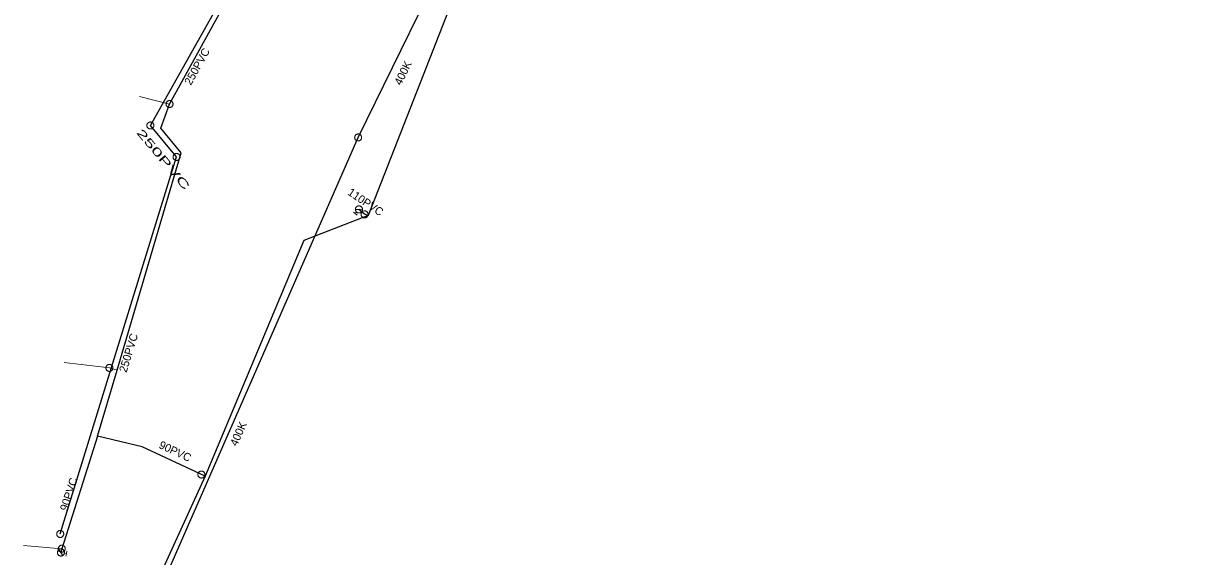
# Model space of a CAD drawing. Extents: x -741806 to -738704, y -1059275 to -1055387.
# Drawn here: x -740635.8 to -740489.9, y -1058050 to -1057983.4 of the extents above; entities that cross this region are included whole.
import ezdxf

# ---------------------------------------------------------------- set-up
doc = ezdxf.new("R2010")
doc.units = 0
doc.header["$LTSCALE"] = 0.4
for name, color, linetype, lineweight in [('2', 7, 'Continuous', 25), ('21', 7, 'Continuous', 13), ('3', 7, 'Continuous', 13), ('50', 7, 'Continuous', 13), ('51', 7, 'Continuous', 13), ('52', 7, 'Continuous', 25)]:
    doc.layers.add(name, color=color, linetype=linetype, lineweight=lineweight)
doc.layers.add('5', color=7, linetype='Continuous')
doc.layers.add('53', color=7, linetype='Continuous')

msp = doc.modelspace()

# ---------------------------------------------------------------- linework, layer by layer
at = {"layer": '2'}
msp.add_line((-740593.93, -1057997.629), (-740585.01, -1057979.409), dxfattribs=at)
for points in [[(-740619.899, -1057996.129), (-740610.3, -1057979.06), (-740609.006, -1057979.487)], [(-740631.17, -1058047.169), (-740616.629, -1058000.06), (-740619.899, -1057996.129)], [(-740592.5, -1058086.389), (-740625.71, -1058070.179), (-740593.93, -1057997.629)]]:
    msp.add_lwpolyline(points, dxfattribs=at)
at = {"layer": '21'}
for p, q in [((-740617.51, -1057993.45), (-740621.28, -1057992.49)), ((-740630.98, -1058049.02), (-740635.78, -1058048.61))]:
    msp.add_line(p, q, dxfattribs=at)
msp.add_lwpolyline([(-740624.07, -1058026.72), (-740625.02, -1058026.429), (-740630.68, -1058025.74)], dxfattribs=at)
at = {"layer": '3'}
for points in [[(-740620.178, -1057995.791), (-740620.211, -1057995.823), (-740620.241, -1057995.857), (-740620.268, -1057995.895), (-740620.29, -1057995.934), (-740620.308, -1057995.976), (-740620.322, -1057996.02), (-740620.33, -1057996.065), (-740620.335, -1057996.111), (-740620.334, -1057996.156), (-740620.329, -1057996.202), (-740620.319, -1057996.247), (-740620.304, -1057996.29), (-740620.285, -1057996.331), (-740620.262, -1057996.371), (-740620.234, -1057996.408), (-740620.203, -1057996.442), (-740620.168, -1057996.471), (-740620.132, -1057996.498), (-740620.091, -1057996.52), (-740620.049, -1057996.538), (-740620.005, -1057996.552), (-740619.961, -1057996.561), (-740619.915, -1057996.565), (-740619.869, -1057996.565), (-740619.823, -1057996.559), (-740619.779, -1057996.548), (-740619.736, -1057996.534), (-740619.694, -1057996.515), (-740619.654, -1057996.491), (-740619.618, -1057996.463), (-740619.585, -1057996.433), (-740619.554, -1057996.399), (-740619.527, -1057996.361), (-740619.505, -1057996.32), (-740619.487, -1057996.279), (-740619.473, -1057996.235), (-740619.465, -1057996.191), (-740619.461, -1057996.144), (-740619.462, -1057996.099), (-740619.467, -1057996.054), (-740619.477, -1057996.009), (-740619.491, -1057995.965), (-740619.51, -1057995.924), (-740619.534, -1057995.885), (-740619.561, -1057995.848), (-740619.592, -1057995.814), (-740619.627, -1057995.784), (-740619.664, -1057995.758), (-740619.704, -1057995.736), (-740619.747, -1057995.717), (-740619.79, -1057995.704), (-740619.835, -1057995.694), (-740619.881, -1057995.691), (-740619.926, -1057995.691), (-740619.972, -1057995.697), (-740620.017, -1057995.707), (-740620.06, -1057995.721), (-740620.102, -1057995.741), (-740620.141, -1057995.764), (-740620.177, -1057995.791)], [(-740593.75, -1057997.229), (-740593.792, -1057997.213), (-740593.836, -1057997.201), (-740593.882, -1057997.194), (-740593.927, -1057997.191), (-740593.973, -1057997.194), (-740594.019, -1057997.201), (-740594.063, -1057997.213), (-740594.106, -1057997.228), (-740594.146, -1057997.25), (-740594.184, -1057997.274), (-740594.22, -1057997.303), (-740594.253, -1057997.335), (-740594.281, -1057997.371), (-740594.307, -1057997.409), (-740594.328, -1057997.45), (-740594.345, -1057997.493), (-740594.356, -1057997.537), (-740594.364, -1057997.582), (-740594.366, -1057997.628), (-740594.364, -1057997.674), (-740594.356, -1057997.719), (-740594.345, -1057997.762), (-740594.328, -1057997.806), (-740594.308, -1057997.847), (-740594.283, -1057997.885), (-740594.254, -1057997.92), (-740594.222, -1057997.953), (-740594.186, -1057997.982), (-740594.148, -1057998.007), (-740594.107, -1057998.028), (-740594.065, -1057998.044), (-740594.021, -1057998.056), (-740593.975, -1057998.064), (-740593.929, -1057998.066), (-740593.884, -1057998.064), (-740593.838, -1057998.057), (-740593.795, -1057998.045), (-740593.751, -1057998.029), (-740593.711, -1057998.008), (-740593.673, -1057997.984), (-740593.637, -1057997.955), (-740593.604, -1057997.923), (-740593.575, -1057997.887), (-740593.55, -1057997.849), (-740593.529, -1057997.808), (-740593.512, -1057997.765), (-740593.5, -1057997.721), (-740593.493, -1057997.676), (-740593.491, -1057997.63), (-740593.494, -1057997.584), (-740593.501, -1057997.539), (-740593.512, -1057997.495), (-740593.529, -1057997.452), (-740593.549, -1057997.411), (-740593.574, -1057997.372), (-740593.603, -1057997.337), (-740593.635, -1057997.305), (-740593.671, -1057997.275), (-740593.709, -1057997.251), (-740593.749, -1057997.229)], [(-740616.499, -1057999.641), (-740616.543, -1057999.631), (-740616.588, -1057999.624), (-740616.634, -1057999.622), (-740616.679, -1057999.625), (-740616.725, -1057999.633), (-740616.769, -1057999.646), (-740616.811, -1057999.663), (-740616.852, -1057999.684), (-740616.89, -1057999.71), (-740616.925, -1057999.739), (-740616.957, -1057999.772), (-740616.986, -1057999.808), (-740617.009, -1057999.847), (-740617.03, -1057999.887), (-740617.046, -1057999.931), (-740617.057, -1057999.975), (-740617.063, -1058000.021), (-740617.065, -1058000.066), (-740617.062, -1058000.112), (-740617.054, -1058000.157), (-740617.041, -1058000.201), (-740617.025, -1058000.243), (-740617.003, -1058000.284), (-740616.978, -1058000.322), (-740616.948, -1058000.358), (-740616.915, -1058000.389), (-740616.88, -1058000.417), (-740616.84, -1058000.442), (-740616.799, -1058000.462), (-740616.756, -1058000.478), (-740616.712, -1058000.489), (-740616.667, -1058000.495), (-740616.621, -1058000.497), (-740616.575, -1058000.494), (-740616.531, -1058000.486), (-740616.486, -1058000.474), (-740616.444, -1058000.457), (-740616.403, -1058000.435), (-740616.366, -1058000.41), (-740616.33, -1058000.381), (-740616.298, -1058000.348), (-740616.269, -1058000.312), (-740616.245, -1058000.273), (-740616.225, -1058000.232), (-740616.21, -1058000.189), (-740616.198, -1058000.144), (-740616.191, -1058000.099), (-740616.19, -1058000.054), (-740616.193, -1058000.008), (-740616.201, -1057999.962), (-740616.214, -1057999.918), (-740616.23, -1057999.876), (-740616.252, -1057999.836), (-740616.277, -1057999.797), (-740616.307, -1057999.762), (-740616.34, -1057999.73), (-740616.375, -1057999.702), (-740616.415, -1057999.678), (-740616.456, -1057999.658), (-740616.498, -1057999.641)], [(-740631.04, -1058046.75), (-740631.084, -1058046.74), (-740631.129, -1058046.733), (-740631.175, -1058046.731), (-740631.22, -1058046.734), (-740631.266, -1058046.742), (-740631.31, -1058046.755), (-740631.352, -1058046.772), (-740631.393, -1058046.793), (-740631.431, -1058046.819), (-740631.466, -1058046.848), (-740631.498, -1058046.881), (-740631.527, -1058046.917), (-740631.55, -1058046.956), (-740631.571, -1058046.996), (-740631.587, -1058047.04), (-740631.598, -1058047.084), (-740631.604, -1058047.13), (-740631.606, -1058047.175), (-740631.603, -1058047.221), (-740631.595, -1058047.266), (-740631.582, -1058047.31), (-740631.566, -1058047.352), (-740631.544, -1058047.393), (-740631.519, -1058047.431), (-740631.489, -1058047.467), (-740631.456, -1058047.498), (-740631.421, -1058047.526), (-740631.381, -1058047.551), (-740631.34, -1058047.571), (-740631.297, -1058047.587), (-740631.253, -1058047.598), (-740631.208, -1058047.604), (-740631.162, -1058047.606), (-740631.116, -1058047.603), (-740631.072, -1058047.595), (-740631.027, -1058047.583), (-740630.985, -1058047.566), (-740630.944, -1058047.544), (-740630.907, -1058047.519), (-740630.871, -1058047.49), (-740630.839, -1058047.457), (-740630.81, -1058047.421), (-740630.786, -1058047.382), (-740630.766, -1058047.341), (-740630.751, -1058047.298), (-740630.739, -1058047.253), (-740630.732, -1058047.208), (-740630.731, -1058047.163), (-740630.734, -1058047.117), (-740630.742, -1058047.071), (-740630.755, -1058047.027), (-740630.771, -1058046.985), (-740630.793, -1058046.945), (-740630.818, -1058046.906), (-740630.848, -1058046.871), (-740630.881, -1058046.839), (-740630.916, -1058046.811), (-740630.956, -1058046.787), (-740630.997, -1058046.767), (-740631.039, -1058046.75)]]:
    msp.add_lwpolyline(points, dxfattribs=at)
at = {"layer": '50'}
for p, q in [((-740594.524, -1058006.946), (-740594.291, -1058007.146)), ((-740594.127, -1058006.956), (-740594.291, -1058007.146)), ((-740594.057, -1058007.347), (-740594.291, -1058007.146)), ((-740593.837, -1058006.616), (-740594.279, -1058006.647)), ((-740593.837, -1058006.616), (-740593.39, -1058006.582)), ((-740631.083, -1058049.489), (-740631.327, -1058049.113)), ((-740631.083, -1058049.489), (-740630.843, -1058049.862)), ((-740630.645, -1058049.581), (-740630.4, -1058049.633)), ((-740630.464, -1058049.933), (-740630.4, -1058049.633)), ((-740630.336, -1058049.332), (-740630.4, -1058049.633))]:
    msp.add_line(p, q, dxfattribs=at)
for points in [[(-740594.171, -1058006.324), (-740594.2, -1058006.363), (-740594.227, -1058006.401), (-740594.247, -1058006.444), (-740594.262, -1058006.488), (-740594.273, -1058006.531), (-740594.28, -1058006.579), (-740594.281, -1058006.625), (-740594.278, -1058006.673), (-740594.271, -1058006.719), (-740594.257, -1058006.763), (-740594.24, -1058006.806), (-740594.22, -1058006.849), (-740594.191, -1058006.886), (-740594.162, -1058006.922), (-740594.129, -1058006.954), (-740594.092, -1058006.982), (-740594.054, -1058007.008), (-740594.011, -1058007.028), (-740593.967, -1058007.044), (-740593.92, -1058007.056), (-740593.875, -1058007.062), (-740593.828, -1058007.064), (-740593.782, -1058007.06), (-740593.737, -1058007.052), (-740593.69, -1058007.04), (-740593.647, -1058007.023), (-740593.607, -1058007.001), (-740593.566, -1058006.975), (-740593.532, -1058006.943), (-740593.498, -1058006.912), (-740593.469, -1058006.874), (-740593.445, -1058006.834), (-740593.425, -1058006.794), (-740593.407, -1058006.749), (-740593.397, -1058006.703), (-740593.39, -1058006.657), (-740593.389, -1058006.611), (-740593.391, -1058006.564), (-740593.4, -1058006.516), (-740593.413, -1058006.473), (-740593.432, -1058006.429), (-740593.454, -1058006.389), (-740593.477, -1058006.35), (-740593.509, -1058006.312), (-740593.542, -1058006.28), (-740593.579, -1058006.252), (-740593.619, -1058006.228), (-740593.661, -1058006.206), (-740593.704, -1058006.191), (-740593.751, -1058006.179), (-740593.796, -1058006.173), (-740593.844, -1058006.171), (-740593.889, -1058006.174), (-740593.935, -1058006.181), (-740593.98, -1058006.196), (-740594.024, -1058006.211), (-740594.066, -1058006.233), (-740594.102, -1058006.261), (-740594.138, -1058006.291)], [(-740631.179, -1058049.922), (-740631.131, -1058049.929), (-740631.085, -1058049.934), (-740631.037, -1058049.931), (-740630.991, -1058049.923), (-740630.948, -1058049.913), (-740630.903, -1058049.895), (-740630.862, -1058049.874), (-740630.821, -1058049.849), (-740630.785, -1058049.821), (-740630.753, -1058049.787), (-740630.723, -1058049.751), (-740630.695, -1058049.713), (-740630.676, -1058049.67), (-740630.658, -1058049.627), (-740630.646, -1058049.583), (-740630.639, -1058049.537), (-740630.635, -1058049.492), (-740630.638, -1058049.444), (-740630.645, -1058049.398), (-740630.657, -1058049.351), (-740630.674, -1058049.309), (-740630.694, -1058049.267), (-740630.72, -1058049.227), (-740630.748, -1058049.192), (-740630.781, -1058049.157), (-740630.817, -1058049.127), (-740630.856, -1058049.102), (-740630.898, -1058049.079), (-740630.942, -1058049.065), (-740630.985, -1058049.049), (-740631.033, -1058049.042), (-740631.08, -1058049.04), (-740631.124, -1058049.042), (-740631.172, -1058049.048), (-740631.217, -1058049.061), (-740631.261, -1058049.076), (-740631.302, -1058049.099), (-740631.342, -1058049.123), (-740631.38, -1058049.153), (-740631.411, -1058049.186), (-740631.442, -1058049.223), (-740631.466, -1058049.262), (-740631.489, -1058049.301), (-740631.507, -1058049.347), (-740631.519, -1058049.392), (-740631.526, -1058049.437), (-740631.528, -1058049.484), (-740631.526, -1058049.531), (-740631.52, -1058049.577), (-740631.507, -1058049.623), (-740631.492, -1058049.665), (-740631.47, -1058049.709), (-740631.446, -1058049.747), (-740631.418, -1058049.783), (-740631.382, -1058049.815), (-740631.348, -1058049.847), (-740631.309, -1058049.873), (-740631.267, -1058049.892), (-740631.224, -1058049.91)]]:
    msp.add_lwpolyline(points, close=True, dxfattribs=at)
at = {"layer": '51'}
for points in [[(-740617.363, -1057993.038), (-740617.406, -1057993.025), (-740617.45, -1057993.016), (-740617.497, -1057993.012), (-740617.542, -1057993.013), (-740617.587, -1057993.02), (-740617.633, -1057993.03), (-740617.675, -1057993.046), (-740617.717, -1057993.065), (-740617.756, -1057993.089), (-740617.792, -1057993.117), (-740617.825, -1057993.148), (-740617.856, -1057993.183), (-740617.882, -1057993.221), (-740617.903, -1057993.261), (-740617.921, -1057993.303), (-740617.934, -1057993.347), (-740617.943, -1057993.392), (-740617.946, -1057993.438), (-740617.945, -1057993.484), (-740617.939, -1057993.529), (-740617.928, -1057993.574), (-740617.913, -1057993.617), (-740617.893, -1057993.658), (-740617.87, -1057993.697), (-740617.841, -1057993.734), (-740617.81, -1057993.767), (-740617.776, -1057993.796), (-740617.737, -1057993.823), (-740617.697, -1057993.844), (-740617.655, -1057993.863), (-740617.611, -1057993.875), (-740617.567, -1057993.883), (-740617.52, -1057993.887), (-740617.475, -1057993.886), (-740617.43, -1057993.88), (-740617.385, -1057993.87), (-740617.342, -1057993.854), (-740617.3, -1057993.835), (-740617.262, -1057993.81), (-740617.225, -1057993.783), (-740617.192, -1057993.751), (-740617.161, -1057993.717), (-740617.136, -1057993.679), (-740617.114, -1057993.639), (-740617.096, -1057993.596), (-740617.083, -1057993.552), (-740617.075, -1057993.507), (-740617.071, -1057993.462), (-740617.073, -1057993.416), (-740617.079, -1057993.37), (-740617.089, -1057993.326), (-740617.104, -1057993.283), (-740617.124, -1057993.242), (-740617.147, -1057993.203), (-740617.176, -1057993.166), (-740617.207, -1057993.132), (-740617.242, -1057993.103), (-740617.28, -1057993.077), (-740617.32, -1057993.055), (-740617.362, -1057993.038)], [(-740593.536, -1058007.071), (-740593.55, -1058007.114), (-740593.56, -1058007.158), (-740593.565, -1058007.204), (-740593.565, -1058007.249), (-740593.561, -1058007.295), (-740593.551, -1058007.341), (-740593.537, -1058007.384), (-740593.519, -1058007.426), (-740593.496, -1058007.465), (-740593.469, -1058007.502), (-740593.439, -1058007.537), (-740593.405, -1058007.568), (-740593.368, -1058007.595), (-740593.329, -1058007.618), (-740593.286, -1058007.636), (-740593.243, -1058007.651), (-740593.198, -1058007.661), (-740593.153, -1058007.666), (-740593.107, -1058007.665), (-740593.061, -1058007.661), (-740593.016, -1058007.651), (-740592.973, -1058007.638), (-740592.931, -1058007.619), (-740592.891, -1058007.597), (-740592.854, -1058007.569), (-740592.819, -1058007.539), (-740592.789, -1058007.505), (-740592.762, -1058007.468), (-740592.739, -1058007.428), (-740592.72, -1058007.387), (-740592.706, -1058007.343), (-740592.696, -1058007.299), (-740592.691, -1058007.253), (-740592.691, -1058007.208), (-740592.696, -1058007.162), (-740592.705, -1058007.117), (-740592.719, -1058007.073), (-740592.737, -1058007.031), (-740592.761, -1058006.992), (-740592.787, -1058006.955), (-740592.818, -1058006.921), (-740592.852, -1058006.889), (-740592.889, -1058006.863), (-740592.928, -1058006.839), (-740592.97, -1058006.821), (-740593.013, -1058006.806), (-740593.058, -1058006.797), (-740593.103, -1058006.791), (-740593.15, -1058006.792), (-740593.195, -1058006.796), (-740593.24, -1058006.806), (-740593.284, -1058006.819), (-740593.325, -1058006.838), (-740593.365, -1058006.86), (-740593.402, -1058006.888), (-740593.437, -1058006.918), (-740593.467, -1058006.952), (-740593.494, -1058006.989), (-740593.517, -1058007.029), (-740593.535, -1058007.07)], [(-740625.437, -1058026.3), (-740625.449, -1058026.344), (-740625.455, -1058026.389), (-740625.457, -1058026.436), (-740625.454, -1058026.481), (-740625.445, -1058026.526), (-740625.433, -1058026.57), (-740625.415, -1058026.612), (-740625.394, -1058026.653), (-740625.368, -1058026.691), (-740625.339, -1058026.726), (-740625.306, -1058026.758), (-740625.27, -1058026.786), (-740625.231, -1058026.811), (-740625.19, -1058026.831), (-740625.147, -1058026.846), (-740625.102, -1058026.857), (-740625.057, -1058026.864), (-740625.012, -1058026.865), (-740624.966, -1058026.862), (-740624.92, -1058026.853), (-740624.877, -1058026.841), (-740624.834, -1058026.824), (-740624.794, -1058026.802), (-740624.756, -1058026.777), (-740624.721, -1058026.747), (-740624.688, -1058026.714), (-740624.661, -1058026.679), (-740624.636, -1058026.639), (-740624.616, -1058026.598), (-740624.6, -1058026.555), (-740624.59, -1058026.511), (-740624.583, -1058026.466), (-740624.582, -1058026.419), (-740624.585, -1058026.375), (-740624.593, -1058026.329), (-740624.605, -1058026.285), (-740624.623, -1058026.243), (-740624.644, -1058026.202), (-740624.67, -1058026.164), (-740624.699, -1058026.129), (-740624.732, -1058026.097), (-740624.768, -1058026.069), (-740624.807, -1058026.045), (-740624.848, -1058026.024), (-740624.891, -1058026.009), (-740624.936, -1058025.998), (-740624.981, -1058025.992), (-740625.027, -1058025.99), (-740625.073, -1058025.993), (-740625.118, -1058026.002), (-740625.162, -1058026.014), (-740625.204, -1058026.031), (-740625.245, -1058026.053), (-740625.283, -1058026.078), (-740625.318, -1058026.108), (-740625.35, -1058026.141), (-740625.378, -1058026.176), (-740625.402, -1058026.216), (-740625.422, -1058026.257), (-740625.437, -1058026.299)], [(-740613.922, -1058039.558), (-740613.939, -1058039.6), (-740613.952, -1058039.644), (-740613.96, -1058039.689), (-740613.964, -1058039.734), (-740613.962, -1058039.78), (-740613.956, -1058039.826), (-740613.945, -1058039.87), (-740613.93, -1058039.914), (-740613.909, -1058039.954), (-740613.885, -1058039.993), (-740613.857, -1058040.03), (-740613.825, -1058040.063), (-740613.791, -1058040.093), (-740613.753, -1058040.118), (-740613.712, -1058040.14), (-740613.67, -1058040.157), (-740613.626, -1058040.17), (-740613.581, -1058040.178), (-740613.535, -1058040.181), (-740613.489, -1058040.179), (-740613.444, -1058040.173), (-740613.399, -1058040.163), (-740613.356, -1058040.146), (-740613.315, -1058040.127), (-740613.276, -1058040.102), (-740613.239, -1058040.074), (-740613.207, -1058040.043), (-740613.177, -1058040.007), (-740613.152, -1058039.97), (-740613.129, -1058039.929), (-740613.113, -1058039.887), (-740613.1, -1058039.844), (-740613.092, -1058039.798), (-740613.089, -1058039.753), (-740613.09, -1058039.707), (-740613.096, -1058039.661), (-740613.108, -1058039.617), (-740613.123, -1058039.573), (-740613.143, -1058039.533), (-740613.167, -1058039.494), (-740613.195, -1058039.458), (-740613.227, -1058039.424), (-740613.262, -1058039.395), (-740613.299, -1058039.369), (-740613.34, -1058039.348), (-740613.383, -1058039.33), (-740613.427, -1058039.318), (-740613.471, -1058039.309), (-740613.517, -1058039.306), (-740613.563, -1058039.308), (-740613.608, -1058039.314), (-740613.653, -1058039.324), (-740613.696, -1058039.341), (-740613.737, -1058039.36), (-740613.776, -1058039.385), (-740613.813, -1058039.413), (-740613.845, -1058039.444), (-740613.875, -1058039.48), (-740613.901, -1058039.518), (-740613.921, -1058039.557)], [(-740631.415, -1058048.982), (-740631.417, -1058049.027), (-740631.414, -1058049.072), (-740631.405, -1058049.118), (-740631.393, -1058049.161), (-740631.376, -1058049.204), (-740631.354, -1058049.245), (-740631.328, -1058049.282), (-740631.299, -1058049.318), (-740631.266, -1058049.349), (-740631.23, -1058049.377), (-740631.191, -1058049.401), (-740631.149, -1058049.422), (-740631.107, -1058049.438), (-740631.062, -1058049.449), (-740631.017, -1058049.454), (-740630.971, -1058049.456), (-740630.925, -1058049.453), (-740630.88, -1058049.445), (-740630.836, -1058049.432), (-740630.793, -1058049.414), (-740630.753, -1058049.393), (-740630.715, -1058049.368), (-740630.68, -1058049.338), (-740630.649, -1058049.305), (-740630.62, -1058049.268), (-740630.596, -1058049.229), (-740630.576, -1058049.189), (-740630.561, -1058049.145), (-740630.55, -1058049.101), (-740630.543, -1058049.055), (-740630.542, -1058049.01), (-740630.545, -1058048.965), (-740630.553, -1058048.919), (-740630.566, -1058048.876), (-740630.583, -1058048.833), (-740630.605, -1058048.792), (-740630.631, -1058048.755), (-740630.66, -1058048.719), (-740630.693, -1058048.688), (-740630.729, -1058048.66), (-740630.768, -1058048.636), (-740630.809, -1058048.615), (-740630.852, -1058048.6), (-740630.897, -1058048.588), (-740630.942, -1058048.583), (-740630.988, -1058048.581), (-740631.034, -1058048.585), (-740631.078, -1058048.592), (-740631.123, -1058048.605), (-740631.165, -1058048.623), (-740631.205, -1058048.644), (-740631.244, -1058048.669), (-740631.278, -1058048.699), (-740631.31, -1058048.732), (-740631.338, -1058048.769), (-740631.363, -1058048.808), (-740631.382, -1058048.848), (-740631.398, -1058048.892), (-740631.409, -1058048.936), (-740631.415, -1058048.981)]]:
    msp.add_lwpolyline(points, dxfattribs=at)
at = {"layer": '52'}
for points in [[(-740489.868, -1057679.99), (-740497.519, -1057704.287), (-740502.89, -1057727.946), (-740504.09, -1057731.52), (-740504.16, -1057731.78), (-740504.295, -1057732.394), (-740505.458, -1057737.884), (-740512.487, -1057766.415), (-740507.033, -1057770.061), (-740517.328, -1057816.22), (-740521.664, -1057829.6), (-740544.85, -1057893.509), (-740554.399, -1057919.446), (-740570.451, -1057950.712), (-740592.697, -1058007.398), (-740600.714, -1058010.487), (-740613.05, -1058039.97), (-740626.485, -1058069.3)], [(-740626.5, -1058034.97), (-740624.07, -1058026.72), (-740616.07, -1057999.54), (-740618.579, -1057996.46), (-740617.51, -1057993.45), (-740609.73, -1057979.29), (-740594.98, -1057942.98), (-740594.26, -1057941.58), (-740588.329, -1057926.419), (-740588.12, -1057925.95)], [(-740592.697, -1058007.398), (-740593.129, -1058007.23), (-740593.84, -1058006.62)], [(-740626.5, -1058034.97), (-740630.98, -1058049.02), (-740631.079, -1058049.49)], [(-740613.05, -1058039.97), (-740620.91, -1058036.28), (-740626.5, -1058034.97)]]:
    msp.add_lwpolyline(points, dxfattribs=at)

# ---------------------------------------------------------------- texts
at = {"layer": '5'}
for s, rotation, p in [('250PVC', 61, (-740614.839, -1057991.182)), ('400K', 64, (-740588.566, -1057991.189)), ('250PVC', 73, (-740622.886, -1058027.067)), ('400K', 66, (-740609.086, -1058036.281))]:
    msp.add_text(s, height=1, rotation=rotation, dxfattribs=at).set_placement(p)
at = {"layer": '5', "width": 1.9}
msp.add_text('250PVC', height=1, rotation=310, dxfattribs=at).set_placement((-740621.709, -1057997.057))
at = {"layer": '53'}
for s, rotation, p in [('110PVC', 326, (-740595.334, -1058004.712)), ('90PVC ', 335, (-740618.93, -1058036.396)), ('90PVC ', 72, (-740630.286, -1058044.378))]:
    msp.add_text(s, height=1, rotation=rotation, dxfattribs=at).set_placement(p)

doc.saveas('drawing.dxf')
